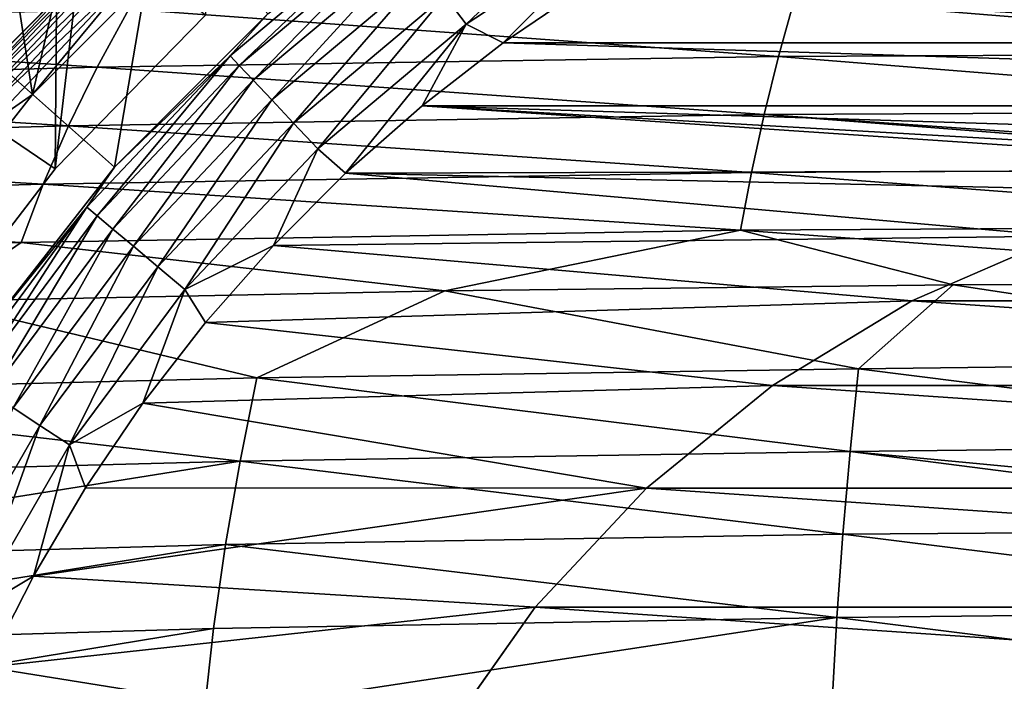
# Model space of a CAD drawing. Header units: metres. Extents: x -150 to 310, y -128 to 84.
# Tile 428 of 465: x 241.54 to 247.32, y 46.08 to 49.97. Entities that reach past the tile are written whole.
import ezdxf

# ---------------------------------------------------------------- set-up
doc = ezdxf.new("R2010")
doc.units = ezdxf.units.M
doc.layers.add('solid_26009703_SW0001_01', color=7, linetype='CONTINUOUS')

msp = doc.modelspace()

# ---------------------------------------------------------------- linework, layer by layer
at = {"layer": 'solid_26009703_SW0001_01'}
for points in [[(241.034698, 49.575924, 14.443797), (241.921249, 50.54818, 14.95773), (240.458694, 84.099998, 14.069586)], [(240.995743, 48.106419, -14.419549), (240.458694, 84.099998, -14.069586), (242.038635, 84.099998, -15.020418)], [(241.751877, 49.091465, -14.865012), (240.995743, 48.106419, -14.419549), (242.038635, 84.099998, -15.020418)], [(242.632874, 49.993553, -15.320756), (241.751877, 49.091465, -14.865012), (242.038635, 84.099998, -15.020418)], [(241.02095, 53.39463, 20), (242.704834, 54.211952, 20), (241.617172, 49.527489, 20)], [(242.704834, 54.211952, 20), (242.573547, 50.483398, 20), (241.617172, 49.527489, 20)], [(241.02095, 53.39463, 20), (241.617172, 49.527489, 20), (240.78212, 48.461334, 20)], [(242.374084, 50.707874, 19.700001), (242.37413, 50.707905, 18), (241.39209, 49.725876, 18)], [(242.098785, 49.099869, -9.0349), (241.39209, 49.725876, 18), (242.37413, 50.707905, 18)], [(241.39212, 49.72591, 19.700001), (242.374084, 50.707874, 19.700001), (241.39209, 49.725876, 18)], [(242.115173, 50.45742, 19.777342), (242.374084, 50.707874, 19.700001), (241.39212, 49.72591, 19.700001)], [(243.000137, 50.001221, -9.0349), (242.098785, 49.099869, -9.0349), (242.37413, 50.707905, 18)], [(244.039993, 50.105679, -9.905623), (245.009689, 50.743462, -9.905623), (244.163895, 49.939243, -9.976264)], [(245.009689, 50.743462, -9.905623), (245.113449, 50.563766, -9.976264), (244.163895, 49.939243, -9.976264)], [(241.751877, 49.091465, -14.865012), (241.921249, 50.54818, 14.95773), (241.034698, 49.575924, 14.443797)], [(242.632874, 49.993553, -15.320756), (241.921249, 50.54818, 14.95773), (241.751877, 49.091465, -14.865012)], [(242.77774, 49.755146, -9.251587), (243.000137, 50.001221, -9.0349), (243.715286, 50.541836, -9.251587)], [(242.77774, 49.755146, -9.251587), (243.715286, 50.541836, -9.251587), (242.831314, 49.698364, -9.456406)], [(243.715286, 50.541836, -9.251587), (243.761902, 50.479221, -9.456406), (242.831314, 49.698364, -9.456406)], [(244.163895, 49.939243, -9.976264), (245.113449, 50.563766, -9.976264), (244.381058, 49.82959, -10)], [(245.113449, 50.563766, -9.976264), (244.878754, 50.168259, -10), (244.381058, 49.82959, -10)], [(241.617172, 49.527489, 20), (242.573547, 50.483398, 20), (242.260803, 50.303062, 19.989779)], [(242.831314, 49.698364, -9.456406), (243.761902, 50.479221, -9.456406), (242.914215, 49.610489, -9.639297)], [(243.761902, 50.479221, -9.456406), (243.834045, 50.382313, -9.639297), (242.914215, 49.610489, -9.639297)], [(241.198257, 49.485538, 19.777342), (242.115173, 50.45742, 19.777342), (241.39212, 49.72591, 19.700001)], [(242.135727, 50.435646, 19.849796), (242.115173, 50.45742, 19.777342), (241.198257, 49.485538, 19.777342)], [(241.221191, 49.466297, 19.849796), (242.135727, 50.435646, 19.849796), (241.198257, 49.485538, 19.777342)], [(242.168442, 50.400967, 19.912022), (242.135727, 50.435646, 19.849796), (241.221191, 49.466297, 19.849796)], [(241.257721, 49.43565, 19.912022), (242.168442, 50.400967, 19.912022), (241.221191, 49.466297, 19.849796)], [(242.211105, 50.35574, 19.959768), (242.168442, 50.400967, 19.912022), (241.257721, 49.43565, 19.912022)], [(241.305344, 49.395683, 19.959768), (242.211105, 50.35574, 19.959768), (241.257721, 49.43565, 19.912022)], [(241.305344, 49.395683, 19.959768), (242.260803, 50.303062, 19.989779), (242.211105, 50.35574, 19.959768)], [(242.914215, 49.610489, -9.639297), (243.834045, 50.382313, -9.639297), (243.022476, 49.495743, -9.791473)], [(243.834045, 50.382313, -9.639297), (243.928253, 50.255775, -9.791473), (243.022476, 49.495743, -9.791473)], [(238.277328, 49.927586, 173.984894), (242.184601, 50.028896, 174.412796), (239.66481, 50.301697, 172.376633)], [(241.305344, 49.395683, 19.959768), (241.360825, 49.349133, 19.989779), (242.260803, 50.303062, 19.989779)], [(241.617172, 49.527489, 20), (242.260803, 50.303062, 19.989779), (241.360825, 49.349133, 19.989779)], [(243.022476, 49.495743, -9.791473), (243.928253, 50.255775, -9.791473), (243.150894, 49.359634, -9.905623)], [(243.928253, 50.255775, -9.791473), (244.039993, 50.105679, -9.905623), (243.150894, 49.359634, -9.905623)], [(244.381058, 49.82959, -10), (244.878754, 50.168259, -10), (255.618942, 49.82959, -10)], [(244.878754, 50.168259, -10), (255.121246, 50.168259, -10), (255.618942, 49.82959, -10)], [(245.998993, 49.749706, 176.39093), (246.092194, 50.089695, 174.66954), (242.184601, 50.028896, 174.412796)], [(243.150894, 49.359634, -9.905623), (244.039993, 50.105679, -9.905623), (243.293274, 49.208706, -9.976264)], [(244.039993, 50.105679, -9.905623), (244.163895, 49.939243, -9.976264), (243.293274, 49.208706, -9.976264)], [(245.998993, 49.749706, 176.39093), (250, 49.770229, 176.477692), (246.092194, 50.089695, 174.66954)], [(250, 49.845509, 176.099075), (250, 50.109852, 174.755676), (246.092194, 50.089695, 174.66954)], [(250, 49.770229, 176.477692), (250, 49.845509, 176.099075), (246.092194, 50.089695, 174.66954)], [(241.998291, 49.686729, 176.137833), (242.184601, 50.028896, 174.412796), (238.277328, 49.927586, 173.984894)], [(241.998291, 49.686729, 176.137833), (245.998993, 49.749706, 176.39093), (242.184601, 50.028896, 174.412796)], [(242.77774, 49.755146, -9.251587), (242.098785, 49.099869, -9.0349), (243.000137, 50.001221, -9.0349)], [(237.998154, 49.581814, 175.716003), (241.998291, 49.686729, 176.137833), (238.277328, 49.927586, 173.984894)], [(243.293274, 49.208706, -9.976264), (244.163895, 49.939243, -9.976264), (243.456741, 49.06506, -10)], [(244.163895, 49.939243, -9.976264), (243.905365, 49.460659, -10), (243.456741, 49.06506, -10)], [(244.163895, 49.939243, -9.976264), (244.381058, 49.82959, -10), (243.905365, 49.460659, -10)], [(243.905365, 49.460659, -10), (244.381058, 49.82959, -10), (256.094635, 49.460659, -10)], [(244.381058, 49.82959, -10), (255.618942, 49.82959, -10), (256.094635, 49.460659, -10)], [(242.098785, 49.099869, -9.0349), (241.312653, 48.096447, -9.0349), (241.39209, 49.725876, 18)], [(241.937866, 48.864929, -9.251587), (242.098785, 49.099869, -9.0349), (242.77774, 49.755146, -9.251587)], [(241.937866, 48.864929, -9.251587), (242.77774, 49.755146, -9.251587), (241.997665, 48.814754, -9.456406)], [(242.77774, 49.755146, -9.251587), (242.831314, 49.698364, -9.456406), (241.997665, 48.814754, -9.456406)], [(245.914719, 49.408764, 178.082687), (245.998993, 49.749706, 176.39093), (241.998291, 49.686729, 176.137833)], [(245.914719, 49.408764, 178.082687), (250, 49.429291, 178.171616), (245.998993, 49.749706, 176.39093)], [(250, 49.429291, 178.171616), (250, 49.770229, 176.477692), (245.998993, 49.749706, 176.39093)], [(241.82988, 49.343307, 177.83519), (241.998291, 49.686729, 176.137833), (237.998154, 49.581814, 175.716003)], [(241.82988, 49.343307, 177.83519), (245.914719, 49.408764, 178.082687), (241.998291, 49.686729, 176.137833)], [(241.997665, 48.814754, -9.456406), (242.831314, 49.698364, -9.456406), (242.09021, 48.737095, -9.639297)], [(242.831314, 49.698364, -9.456406), (242.914215, 49.610489, -9.639297), (242.09021, 48.737095, -9.639297)], [(242.09021, 48.737095, -9.639297), (242.914215, 49.610489, -9.639297), (242.21106, 48.635693, -9.791473)], [(242.914215, 49.610489, -9.639297), (243.022476, 49.495743, -9.791473), (242.21106, 48.635693, -9.791473)], [(237.745819, 49.23428, 177.422684), (241.82988, 49.343307, 177.83519), (237.998154, 49.581814, 175.716003)], [(241.751877, 49.091465, -14.865012), (241.034698, 49.575924, 14.443797), (240.995743, 48.106419, -14.419549)], [(240.78212, 48.461334, 20), (241.617172, 49.527489, 20), (241.360825, 49.349133, 19.989779)], [(242.21106, 48.635693, -9.791473), (243.022476, 49.495743, -9.791473), (242.354401, 48.515415, -9.905623)], [(243.022476, 49.495743, -9.791473), (243.150894, 49.359634, -9.905623), (242.354401, 48.515415, -9.905623)], [(249.523422, 49.083462, -10), (243.456741, 49.06506, -10), (243.905365, 49.460659, -10)], [(243.905365, 49.460659, -10), (256.094635, 49.460659, -10), (256.543243, 49.06506, -10)], [(250.476578, 49.083462, -10), (243.905365, 49.460659, -10), (256.543243, 49.06506, -10)], [(250.476578, 49.083462, -10), (249.523422, 49.083462, -10), (243.905365, 49.460659, -10)], [(250, 49.125717, 179.652451), (250, 49.429291, 178.171616), (245.914719, 49.408764, 178.082687)], [(245.840042, 49.068398, 179.739441), (245.914719, 49.408764, 178.082687), (241.82988, 49.343307, 177.83519)], [(245.840042, 49.068398, 179.739441), (250, 49.091087, 179.819794), (245.914719, 49.408764, 178.082687)], [(250, 49.091087, 179.819794), (250, 49.125717, 179.652451), (245.914719, 49.408764, 178.082687)], [(241.680634, 49.00016, 179.499496), (241.82988, 49.343307, 177.83519), (237.745819, 49.23428, 177.422684)], [(241.680634, 49.00016, 179.499496), (245.840042, 49.068398, 179.739441), (241.82988, 49.343307, 177.83519)], [(242.354401, 48.515415, -9.905623), (243.150894, 49.359634, -9.905623), (242.513367, 48.382038, -9.976264)], [(243.150894, 49.359634, -9.905623), (243.293274, 49.208706, -9.976264), (242.513367, 48.382038, -9.976264)], [(237.522202, 48.886517, 179.099594), (241.680634, 49.00016, 179.499496), (237.745819, 49.23428, 177.422684)], [(242.513367, 48.382038, -9.976264), (243.293274, 49.208706, -9.976264), (243.032166, 48.639809, -10)], [(243.293274, 49.208706, -9.976264), (243.456741, 49.06506, -10), (243.032166, 48.639809, -10)], [(241.937866, 48.864929, -9.251587), (241.312653, 48.096447, -9.0349), (242.098785, 49.099869, -9.0349)], [(249.523422, 49.083462, -10), (248.574966, 48.953373, -10), (243.456741, 49.06506, -10)], [(250, 48.753479, 181.434784), (250, 49.091087, 179.819794), (245.840042, 49.068398, 179.739441)], [(245.775391, 48.730133, 181.355804), (245.840042, 49.068398, 179.739441), (241.680634, 49.00016, 179.499496)], [(247.655838, 48.695389, -10), (243.032166, 48.639809, -10), (243.456741, 49.06506, -10)], [(248.574966, 48.953373, -10), (247.655838, 48.695389, -10), (243.456741, 49.06506, -10)], [(245.775391, 48.730133, 181.355804), (250, 48.753479, 181.434784), (245.840042, 49.068398, 179.739441)], [(241.551422, 48.65881, 181.125366), (241.680634, 49.00016, 179.499496), (237.522202, 48.886517, 179.099594)], [(241.551422, 48.65881, 181.125366), (245.775391, 48.730133, 181.355804), (241.680634, 49.00016, 179.499496)], [(237.328644, 48.540039, 180.741318), (241.551422, 48.65881, 181.125366), (237.522202, 48.886517, 179.099594)], [(241.207016, 47.883232, -9.251587), (241.312653, 48.096447, -9.0349), (241.937866, 48.864929, -9.251587)], [(241.207016, 47.883232, -9.251587), (241.937866, 48.864929, -9.251587), (241.272247, 47.840336, -9.456406)], [(241.937866, 48.864929, -9.251587), (241.997665, 48.814754, -9.456406), (241.272247, 47.840336, -9.456406)], [(241.272247, 47.840336, -9.456406), (241.997665, 48.814754, -9.456406), (241.373184, 47.773949, -9.639297)], [(241.997665, 48.814754, -9.456406), (242.09021, 48.737095, -9.639297), (241.373184, 47.773949, -9.639297)], [(241.373184, 47.773949, -9.639297), (242.09021, 48.737095, -9.639297), (241.50499, 47.68726, -9.791473)], [(242.09021, 48.737095, -9.639297), (242.21106, 48.635693, -9.791473), (241.50499, 47.68726, -9.791473)], [(250, 48.422092, 182.991714), (250, 48.753479, 181.434784), (245.775391, 48.730133, 181.355804)], [(244.039261, 48.373714, 182.849991), (245.775391, 48.730133, 181.355804), (241.551422, 48.65881, 181.125366)], [(247.655838, 48.695389, -10), (246.780563, 48.315628, -10), (243.032166, 48.639809, -10)], [(244.039261, 48.373714, 182.849991), (247.023132, 48.410015, 182.956375), (245.775391, 48.730133, 181.355804)], [(247.023132, 48.410015, 182.956375), (250, 48.422092, 182.991714), (245.775391, 48.730133, 181.355804)], [(246.780823, 48.315762, -116.191002), (246.780563, 48.315628, -10), (247.655838, 48.695389, -10)], [(247.656052, 48.695461, -116.191002), (246.780823, 48.315762, -116.191002), (247.655838, 48.695389, -10)], [(253.219177, 48.315762, -116.191002), (246.780823, 48.315762, -116.191002), (247.656052, 48.695461, -116.191002)], [(241.048584, 48.313042, 182.672043), (241.551422, 48.65881, 181.125366), (237.328644, 48.540039, 180.741318)], [(241.048584, 48.313042, 182.672043), (244.039261, 48.373714, 182.849991), (241.551422, 48.65881, 181.125366)], [(241.50499, 47.68726, -9.791473), (242.21106, 48.635693, -9.791473), (241.661316, 47.584435, -9.905623)], [(242.21106, 48.635693, -9.791473), (242.354401, 48.515415, -9.905623), (241.661316, 47.584435, -9.905623)], [(242.513367, 48.382038, -9.976264), (243.032166, 48.639809, -10), (242.633835, 48.187778, -10)], [(246.780563, 48.315628, -10), (242.633835, 48.187778, -10), (243.032166, 48.639809, -10)], [(241.661316, 47.584435, -9.905623), (242.354401, 48.515415, -9.905623), (241.834686, 47.470413, -9.976264)], [(242.354401, 48.515415, -9.905623), (242.513367, 48.382038, -9.976264), (241.834686, 47.470413, -9.976264)], [(246.467606, 47.917229, 185.189392), (247.023132, 48.410015, 182.956375), (244.039261, 48.373714, 182.849991)], [(246.467606, 47.917229, 185.189392), (250, 47.959881, 185.119659), (247.023132, 48.410015, 182.956375)], [(250, 47.959881, 185.119659), (250, 48.422092, 182.991714), (247.023132, 48.410015, 182.956375)], [(242.935684, 47.864292, 185.057663), (244.039261, 48.373714, 182.849991), (241.048584, 48.313042, 182.672043)], [(241.834686, 47.470413, -9.976264), (242.513367, 48.382038, -9.976264), (242.266449, 47.714226, -10)], [(242.513367, 48.382038, -9.976264), (242.633835, 48.187778, -10), (242.266449, 47.714226, -10)], [(242.935684, 47.864292, 185.057663), (246.467606, 47.917229, 185.189392), (244.039261, 48.373714, 182.849991)], [(239.404663, 47.776142, 184.83815), (242.935684, 47.864292, 185.057663), (241.048584, 48.313042, 182.672043)], [(246.780563, 48.315628, -10), (245.962387, 47.817886, -10), (242.633835, 48.187778, -10)], [(245.962662, 47.818085, -116.191002), (245.962387, 47.817886, -10), (246.780563, 48.315628, -10)], [(246.780823, 48.315762, -116.191002), (245.962662, 47.818085, -116.191002), (246.780563, 48.315628, -10)], [(254.037338, 47.818085, -116.191002), (245.962662, 47.818085, -116.191002), (246.780823, 48.315762, -116.191002)], [(254.037338, 47.818085, -116.191002), (246.780823, 48.315762, -116.191002), (253.219177, 48.315762, -116.191002)], [(245.962387, 47.817886, -10), (242.266449, 47.714226, -10), (242.633835, 48.187778, -10)], [(246.467606, 47.917229, 185.189392), (250, 47.471725, 187.31517), (250, 47.959881, 185.119659)], [(246.418152, 47.431065, 187.372543), (246.467606, 47.917229, 185.189392), (242.935684, 47.864292, 185.057663)], [(246.418152, 47.431065, 187.372543), (250, 47.471725, 187.31517), (246.467606, 47.917229, 185.189392)], [(242.836853, 47.374329, 187.255219), (242.935684, 47.864292, 185.057663), (239.404663, 47.776142, 184.83815)], [(245.962387, 47.817886, -10), (245.223022, 47.216225, -10), (242.266449, 47.714226, -10)], [(242.836853, 47.374329, 187.255219), (246.418152, 47.431065, 187.372543), (242.935684, 47.864292, 185.057663)], [(245.223312, 47.216488, -116.191002), (245.223022, 47.216225, -10), (245.962387, 47.817886, -10)], [(245.962662, 47.818085, -116.191002), (245.223312, 47.216488, -116.191002), (245.962387, 47.817886, -10)], [(254.776688, 47.216488, -116.191002), (245.223312, 47.216488, -116.191002), (245.962662, 47.818085, -116.191002)], [(254.776688, 47.216488, -116.191002), (245.962662, 47.818085, -116.191002), (254.037338, 47.818085, -116.191002)], [(239.256577, 47.279858, 187.059692), (242.836853, 47.374329, 187.255219), (239.404663, 47.776142, 184.83815)], [(241.834686, 47.470413, -9.976264), (242.266449, 47.714226, -10), (241.929977, 47.218231, -10)], [(245.223022, 47.216225, -10), (241.929977, 47.218231, -10), (242.266449, 47.714226, -10)], [(241.50499, 47.68726, -9.791473), (241.661316, 47.584435, -9.905623), (241.080994, 46.579288, -9.905623)], [(241.080994, 46.579288, -9.905623), (241.661316, 47.584435, -9.905623), (241.266418, 46.486168, -9.976264)], [(241.661316, 47.584435, -9.905623), (241.834686, 47.470413, -9.976264), (241.266418, 46.486168, -9.976264)], [(241.266418, 46.486168, -9.976264), (241.834686, 47.470413, -9.976264), (241.623566, 46.699455, -10)], [(241.834686, 47.470413, -9.976264), (241.929977, 47.218231, -10), (241.623566, 46.699455, -10)], [(246.418152, 47.431065, 187.372543), (250, 47.091072, 188.991928), (250, 47.471725, 187.31517)], [(246.375565, 46.944763, 189.506821), (246.418152, 47.431065, 187.372543), (242.836853, 47.374329, 187.255219)], [(246.375565, 46.944763, 189.506821), (250, 46.970749, 189.515854), (246.418152, 47.431065, 187.372543)], [(246.418152, 47.431065, 187.372543), (250, 46.970749, 189.515854), (250, 47.091072, 188.991928)], [(239.129074, 46.7831, 189.235413), (242.836853, 47.374329, 187.255219), (239.256577, 47.279858, 187.059692)], [(239.129074, 46.7831, 189.235413), (242.75174, 46.884106, 189.405045), (242.836853, 47.374329, 187.255219)], [(242.75174, 46.884106, 189.405045), (246.375565, 46.944763, 189.506821), (242.836853, 47.374329, 187.255219)], [(245.223022, 47.216225, -10), (241.623566, 46.699455, -10), (241.929977, 47.218231, -10)], [(245.223022, 47.216225, -10), (244.569717, 46.51722, -10), (241.623566, 46.699455, -10)], [(244.569962, 46.517529, -116.191002), (244.569717, 46.51722, -10), (245.223022, 47.216225, -10)], [(245.223312, 47.216488, -116.191002), (244.569962, 46.517529, -116.191002), (245.223022, 47.216225, -10)], [(255.430038, 46.517529, -116.191002), (244.569962, 46.517529, -116.191002), (245.223312, 47.216488, -116.191002)], [(255.430038, 46.517529, -116.191002), (245.223312, 47.216488, -116.191002), (254.776688, 47.216488, -116.191002)], [(246.340195, 46.455471, 191.608337), (246.375565, 46.944763, 189.506821), (242.75174, 46.884106, 189.405045)], [(246.340195, 46.455471, 191.608337), (250, 46.495426, 191.55864), (246.375565, 46.944763, 189.506821)], [(246.375565, 46.944763, 189.506821), (250, 46.495426, 191.55864), (250, 46.970749, 189.515854)], [(239.023193, 46.283188, 191.380493), (242.75174, 46.884106, 189.405045), (239.129074, 46.7831, 189.235413)], [(239.023193, 46.283188, 191.380493), (242.681061, 46.390827, 191.522888), (242.75174, 46.884106, 189.405045)], [(242.681061, 46.390827, 191.522888), (246.340195, 46.455471, 191.608337), (242.75174, 46.884106, 189.405045)], [(241.266418, 46.486168, -9.976264), (241.623566, 46.699455, -10), (241.350723, 46.164009, -10)], [(244.569717, 46.51722, -10), (241.350723, 46.164009, -10), (241.623566, 46.699455, -10)], [(244.569717, 46.51722, -10), (244.01918, 45.736515, -10), (241.350723, 46.164009, -10)], [(244.019379, 45.736847, -116.191002), (244.01918, 45.736515, -10), (244.569717, 46.51722, -10)], [(244.569962, 46.517529, -116.191002), (244.019379, 45.736847, -116.191002), (244.569717, 46.51722, -10)], [(255.980621, 45.736847, -116.191002), (244.019379, 45.736847, -116.191002), (244.569962, 46.517529, -116.191002)], [(255.980621, 45.736847, -116.191002), (244.569962, 46.517529, -116.191002), (255.430038, 46.517529, -116.191002)], [(246.340195, 46.455471, 191.608337), (250, 45.998829, 193.65007), (250, 46.495426, 191.55864)], [(246.340195, 46.455471, 191.608337), (242.625381, 45.891499, 193.624496), (246.312332, 45.960117, 193.693115)], [(242.681061, 46.390827, 191.522888), (242.625381, 45.891499, 193.624496), (246.340195, 46.455471, 191.608337)], [(246.340195, 46.455471, 191.608337), (246.312332, 45.960117, 193.693115), (250, 45.998829, 193.65007)], [(242.681061, 46.390827, 191.522888), (238.939804, 45.777241, 193.510147), (242.625381, 45.891499, 193.624496)], [(239.023193, 46.283188, 191.380493), (238.939804, 45.777241, 193.510147), (242.681061, 46.390827, 191.522888)], [(244.01918, 45.736515, -10), (241.113525, 45.614769, -10), (241.350723, 46.164009, -10)]]:
    msp.add_3dface(points, dxfattribs=at)

doc.saveas('drawing.dxf')
